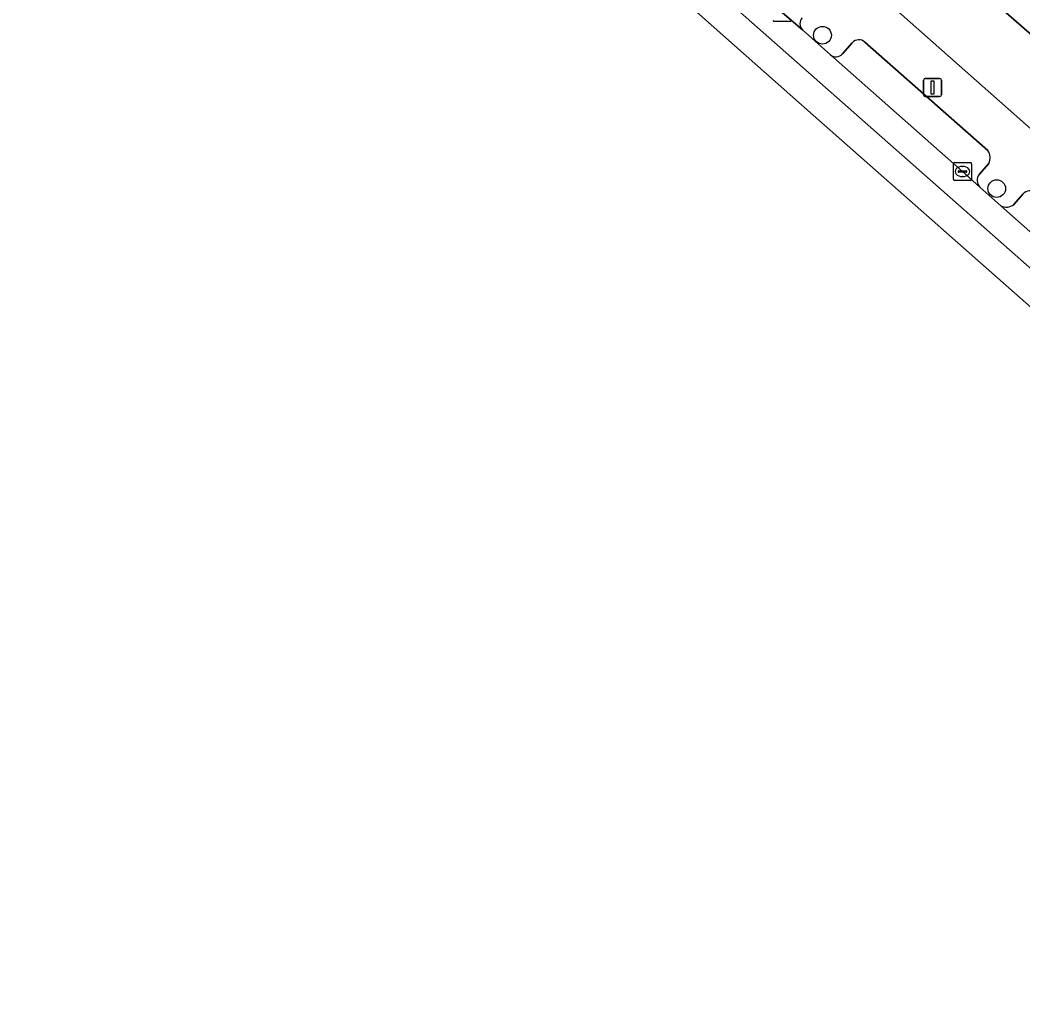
# Model space of a CAD drawing. Extents: x 162803 to 163818, y 381639 to 382475.
# Drawn here: x 162934 to 162989.4, y 381841.8 to 381895.4 of the extents above; entities that cross this region are included whole.
import ezdxf

# ---------------------------------------------------------------- set-up
doc = ezdxf.new("R2010")
doc.units = 0
for name, color, linetype in [('IMGEO_Boom', 7, 'Continuous'), ('IMGEO_Erf', 7, 'Continuous'), ('IMGEO_Kolk', 7, 'Continuous'), ('IMGEO_Lichtmast', 7, 'Continuous'), ('IMGEO_Pand', 7, 'Continuous'), ('IMGEO_Parkeervlak_open', 7, 'Continuous'), ('IMGEO_Rijbaan_lokaal_gesloten', 7, 'Continuous'), ('IMGEO_Voetpad_open', 7, 'Continuous')]:
    doc.layers.add(name, color=color, linetype=linetype)

msp = doc.modelspace()

# ---------------------------------------------------------------- linework, layer by layer
at = {"layer": 'IMGEO_Boom'}
for centre in [(162978.291, 381894.523), (162987.903, 381886.062)]:
    msp.add_circle(centre, 0.489, dxfattribs=at)
at = {"layer": 'IMGEO_Erf'}
for points in [[(162981.702, 381896.529), (163000, 381880.34)], [(162992.833, 381891.915), (162988.136, 381896.024)]]:
    msp.add_lwpolyline(points, dxfattribs=at)
at = {"layer": 'IMGEO_Kolk'}
for p, q in [((162976.501, 381895.286), (162975.649, 381895.286)), ((162985.514, 381886.579), (162985.514, 381887.431)), ((162985.589, 381887.505), (162986.441, 381887.505)), ((162985.816, 381887.048), (162986.214, 381887.048)), ((162986.002, 381887.285), (162986.027, 381887.285)), ((162986.515, 381887.431), (162986.515, 381886.579)), ((162986.441, 381886.505), (162985.589, 381886.505)), ((162985.773, 381886.999), (162985.773, 381887.011)), ((162986.211, 381886.962), (162985.813, 381886.962)), ((162986.025, 381886.725), (162986, 381886.725)), ((162986.257, 381887.011), (162986.257, 381886.999))]:
    msp.add_line(p, q, dxfattribs=at)
for points in [[(162976.501, 381895.286), (162975.649, 381895.286)], [(162985.514, 381886.579), (162985.514, 381887.431)], [(162985.589, 381887.505), (162986.441, 381887.505)], [(162986.515, 381887.431), (162986.515, 381886.579)], [(162986.441, 381886.505), (162985.589, 381886.505)]]:
    msp.add_lwpolyline(points, dxfattribs=at)
for centre, radius, start, end in [((162975.651, 381895.362), 0.0765, 181.552, 268.448), ((162975.651, 381895.362), 0.0765, 181.552, 268.448), ((162976.499, 381895.362), 0.0765, 271.552, 358.448), ((162976.499, 381895.362), 0.0765, 271.552, 358.448), ((162985.591, 381887.429), 0.0765, 91.552, 178.448), ((162985.591, 381887.429), 0.0765, 91.552, 178.448), ((162985.813, 381887.008), 0.0403, 85.8775, 175.7526), ((162986.218, 381887.01), 0.0386, 1.7309, 96.639), ((162986.439, 381887.429), 0.0765, 1.552, 88.448), ((162986.439, 381887.429), 0.0765, 1.552, 88.448), ((162985.591, 381886.581), 0.0765, 181.552, 268.448), ((162985.591, 381886.581), 0.0765, 181.552, 268.448), ((162985.81, 381886.998), 0.0366, 178.938, 274.7102), ((162986.214, 381887.005), 0.043, 264.8664, 352.4533), ((162986.439, 381886.581), 0.0765, 271.552, 358.448), ((162986.439, 381886.581), 0.0765, 271.552, 358.448)]:
    msp.add_arc(centre, radius, start, end, dxfattribs=at)
for centre, major_axis, ratio, start_param, end_param in [((162986.001, 381887.005), (-0.387, 0.002), 0.722429, 4.712389, 7.853982), ((162986.026, 381887.005), (-0.39, 0.002), 0.717154, 1.570796, 4.712389)]:
    msp.add_ellipse(centre, major_axis=major_axis, ratio=ratio, start_param=start_param, end_param=end_param, dxfattribs=at)
at = {"layer": 'IMGEO_Lichtmast'}
for p, q in [((162983.864, 381891.241), (162983.864, 381892.041)), ((162983.864, 381892.041), (162983.864, 381891.241)), ((162983.964, 381892.141), (162984.754, 381892.141)), ((162984.754, 381892.141), (162983.964, 381892.141)), ((162984.854, 381892.041), (162984.854, 381891.241)), ((162984.854, 381891.241), (162984.854, 381892.041)), ((162984.754, 381891.141), (162983.964, 381891.141)), ((162983.964, 381891.141), (162984.754, 381891.141))]:
    msp.add_line(p, q, dxfattribs=at)
msp.add_lwpolyline([(162984.284, 381892.016), (162984.434, 381892.016), (162984.434, 381891.266), (162984.284, 381891.266), (162984.284, 381892.016)], dxfattribs=at)
for centre, start, end in [((162983.964, 381892.041), 90, 180), ((162983.964, 381892.041), 90, 180), ((162984.754, 381892.041), 0, 90), ((162984.754, 381892.041), 360, 90), ((162983.964, 381891.241), 180, 270), ((162983.964, 381891.241), 180, 270), ((162984.754, 381891.241), 270, 0), ((162984.754, 381891.241), 270, 0)]:
    msp.add_arc(centre, 0.1, start, end, dxfattribs=at)
at = {"layer": 'IMGEO_Pand'}
msp.add_lwpolyline([(162988.136, 381896.024), (162992.833, 381891.915), (162997.647, 381897.414), (162992.956, 381901.528)], close=True, dxfattribs=at)
at = {"layer": 'IMGEO_Parkeervlak_open'}
for points in [[(162969.718, 381901.421), (162976.07, 381895.785), (162977.187, 381894.815)], [(162979.934, 381894.109), (162979.396, 381893.494)], [(162987.415, 381888.159), (162980.631, 381894.143)], [(162978.729, 381893.445), (162986.01, 381887.004), (162986.98, 381886.143)], [(162986.93, 381886.85), (162987.467, 381887.449)], [(162989.351, 381885.761), (162988.853, 381885.19)], [(162988.135, 381885.118), (162995.36, 381878.722), (162998.365, 381876.08)]]:
    msp.add_lwpolyline(points, dxfattribs=at)
for centre, radius, start, end in [((162977.511, 381895.153), 0.468, 135.3763, 226.1698), ((162980.299, 381893.78), 0.492, 47.6055, 137.9799), ((162979.036, 381893.827), 0.49, 231.1661, 317.237), ((162986.818, 381887.758), 0.719, 334.5245, 33.8532), ((162987.354, 381886.525), 0.535, 142.5248, 225.5658), ((162989.728, 381885.452), 0.488, 45.2003, 140.6751), ((162988.443, 381885.663), 0.626, 240.5044, 310.9484)]:
    msp.add_arc(centre, radius, start, end, dxfattribs=at)
at = {"layer": 'IMGEO_Rijbaan_lokaal_gesloten'}
msp.add_lwpolyline([(163032.53, 381841.809), (163032.53, 381841.809), (163033.586, 381843.037), (162961.909, 381906.251), (162960.949, 381905.143), (162960.892, 381905.077), (162977.77, 381890.123)], close=True, dxfattribs=at)
msp.add_lwpolyline([(162961.909, 381906.251), (163033.586, 381843.037), (163034.529, 381844.135), (163020.723, 381856.238), (163017.731, 381858.952), (163014.675, 381861.658), (163009.728, 381866.027), (163008.194, 381867.36), (163005.934, 381869.421), (163000.024, 381874.661), (162998.365, 381876.08), (162995.36, 381878.722), (162988.135, 381885.118), (162986.98, 381886.143), (162986.01, 381887.004), (162978.729, 381893.445), (162977.187, 381894.815), (162976.07, 381895.785)], dxfattribs=at)
at = {"layer": 'IMGEO_Voetpad_open'}
for points in [[(163043.554, 381842.019), (163041.512, 381843.679), (163041.477, 381843.702), (163041.446, 381843.73), (163034.089, 381850.167), (163031.785, 381852.208), (163019.349, 381863.218), (163018.388, 381864.069), (163014.552, 381867.466), (163000, 381880.34), (162981.702, 381896.529), (162934.017, 381938.656)], [(162977.187, 381894.815), (162978.729, 381893.445)], [(162979.396, 381893.494), (162979.934, 381894.109)], [(162980.631, 381894.143), (162987.415, 381888.159)], [(162987.467, 381887.449), (162986.93, 381886.85)], [(162986.98, 381886.143), (162988.135, 381885.118)], [(162988.853, 381885.19), (162989.351, 381885.761)]]:
    msp.add_lwpolyline(points, dxfattribs=at)
for centre, radius, start, end in [((162977.511, 381895.153), 0.468, 135.3763, 226.1698), ((162980.299, 381893.78), 0.492, 47.6055, 137.9799), ((162979.036, 381893.827), 0.49, 231.1661, 317.237), ((162986.818, 381887.758), 0.719, 334.5245, 33.8532), ((162987.354, 381886.525), 0.535, 142.5248, 225.5658), ((162989.728, 381885.452), 0.488, 45.2003, 140.6751), ((162988.443, 381885.663), 0.626, 240.5044, 310.9484)]:
    msp.add_arc(centre, radius, start, end, dxfattribs=at)

doc.saveas('drawing.dxf')
